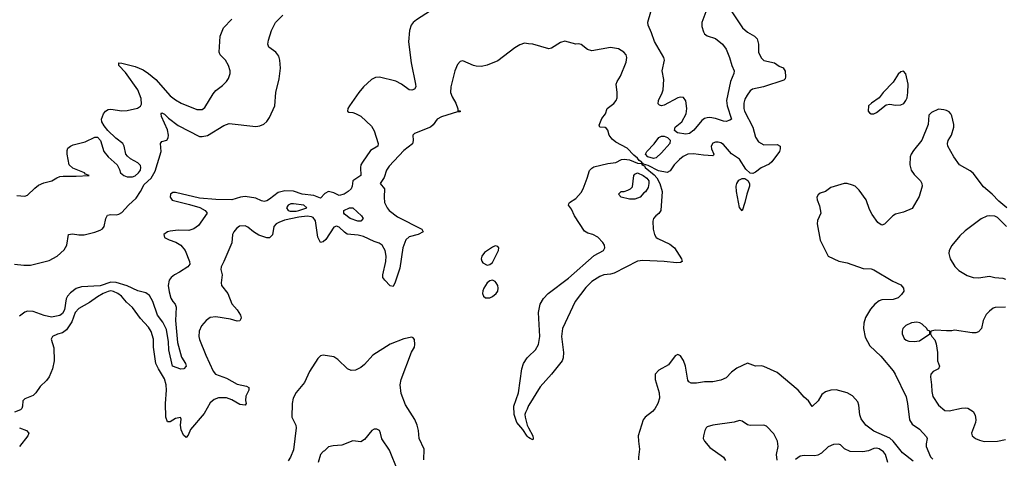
# Model space of a CAD drawing. Header units: inches. Extents: x 1473912 to 1647258, y 640388 to 773423.
# Tile 345 of 420: x 1586211 to 1593541, y 652742 to 656012. Entities that reach past the tile are written whole.
import ezdxf

# ---------------------------------------------------------------- set-up
doc = ezdxf.new("R2010")
doc.units = ezdxf.units.IN
doc.header["$MEASUREMENT"] = 0
doc.layers.add('B5685', color=7, linetype='Continuous')
doc.layers.add('B5695', color=7, linetype='Continuous')

msp = doc.modelspace()

# ---------------------------------------------------------------- linework, layer by layer
at = {"layer": 'B5685', "color": 5}
for points, elevation in [([(1589330, 656118.4), (1589166, 656010), (1589139.6, 655990), (1589124.4, 655970), (1589112.9, 655930), (1589106, 655846), (1589126.3, 655690), (1589158, 655530), (1589159.1, 655510), (1589150, 655494), (1589130, 655487), (1589110, 655489.6), (1589052.2, 655532.2), (1589010, 655553.6), (1588890, 655582.8), (1588859.5, 655580.5), (1588830, 655566.6), (1588770.3, 655510), (1588736.5, 655470), (1588665.7, 655370), (1588654.4, 655350), (1588650.8, 655330), (1588662, 655322), (1588690, 655320.2), (1588710, 655313.4), (1588750, 655293.4), (1588830, 655218.5), (1588850, 655184.4), (1588878.5, 655090), (1588876.5, 655070), (1588822.4, 655037.6), (1588762.8, 654950), (1588751.3, 654930), (1588748, 654910), (1588750.3, 654850), (1588690.4, 654810), (1588686.2, 654770), (1588677.6, 654750), (1588656.2, 654730), (1588627.2, 654710), (1588590, 654700.7), (1588550, 654722.1), (1588510, 654730.5), (1588483, 654717), (1588450, 654682.2), (1588401.5, 654701.5), (1588314.7, 654710), (1588250, 654732.5), (1588184.3, 654735.7), (1588136.3, 654723.7), (1588070, 654674.2), (1588050, 654662), (1588030, 654657.2), (1588010, 654660.4), (1587970, 654680.8), (1587890, 654693.6), (1587854.8, 654690), (1587790, 654669.9), (1587670, 654670.9), (1587550, 654682.3), (1587370, 654724.7), (1587350, 654723.1), (1587333.2, 654710), (1587331, 654690), (1587346.7, 654666.7), (1587475.2, 654635.2), (1587551.4, 654611.4), (1587592, 654590), (1587606, 654570), (1587541.6, 654478.4), (1587507.4, 654452.6), (1587470, 654441.1), (1587390, 654443.6), (1587330, 654434.6), (1587310, 654429.8), (1587284.7, 654410), (1587290, 654386.9), (1587323, 654370), (1587372.9, 654352.9), (1587410.2, 654330), (1587442.3, 654290), (1587475.6, 654210), (1587478.3, 654190), (1587462, 654170), (1587401.7, 654130), (1587362.4, 654110), (1587337.7, 654090), (1587323.9, 654070), (1587317, 654030), (1587322.7, 653982.7), (1587336.7, 653936.7), (1587350, 653910.5), (1587367.3, 653890), (1587374.8, 653870), (1587371.7, 653770), (1587385.6, 653605.6), (1587414.9, 653494.9), (1587444, 653450), (1587450.8, 653430), (1587432, 653410), (1587410, 653406.6), (1587348.7, 653430), (1587320.3, 653550), (1587317.8, 653610), (1587302.6, 653702.6), (1587275.8, 653755.8), (1587235.8, 653810), (1587202.6, 653910), (1587176.1, 653956.1), (1587150, 653976.7), (1587090, 653991.2), (1587010, 654027.2), (1586930, 654051.5), (1586890, 654055.4), (1586810, 654027.2), (1586670, 654020.1), (1586630, 654006.8), (1586590, 653975.7), (1586566.7, 653950), (1586555.9, 653930), (1586543.9, 653850), (1586530, 653821.8), (1586510, 653807.2), (1586446.8, 653793.2), (1586393.9, 653806.1), (1586310, 653835.7), (1586270, 653839), (1586248.2, 653831.8), (1586210, 653802.7)], 660), ([(1586172, 654190), (1586241.2, 654181.2), (1586290, 654182.2), (1586430, 654216.5), (1586489.9, 654250.1), (1586543, 654297), (1586561.1, 654330), (1586575.3, 654410), (1586604.2, 654415.8), (1586650, 654408.5), (1586690, 654408.7), (1586770, 654427.2), (1586810, 654442), (1586827, 654453), (1586839.6, 654470), (1586851.8, 654530), (1586864.9, 654555.1), (1586890, 654560.4), (1586930, 654558), (1586950, 654562), (1586970, 654574), (1587020.5, 654630), (1587078.1, 654681.9), (1587110.2, 654729.8), (1587136.8, 654783.2), (1587189.4, 654830), (1587218.4, 654881.6), (1587264.9, 655030), (1587258.3, 655090), (1587270, 655102.6), (1587305.4, 655114.6), (1587316.2, 655130), (1587317.5, 655150), (1587310.5, 655190.5), (1587265.3, 655290), (1587263.5, 655310), (1587270, 655317.6), (1587290, 655308.5), (1587318.6, 655278.6), (1587390, 655223), (1587550, 655141.5), (1587570, 655139.8), (1587610, 655147.3), (1587730, 655223.9), (1587770, 655237.7), (1587970, 655215.2), (1587999.8, 655220.2), (1588027.5, 655232.5), (1588050, 655253), (1588070, 655281.6), (1588111.4, 655370), (1588118, 655470), (1588142.2, 655570), (1588151.6, 655650), (1588147.4, 655710), (1588139.3, 655739.3), (1588117.4, 655770), (1588066.2, 655806.2), (1588058.1, 655830), (1588061.9, 655858.1), (1588086.6, 655930), (1588116, 655990), (1588170, 656046.2)], 660), ([(1586190, 654701.3), (1586250, 654695.5), (1586270, 654703), (1586323, 654757), (1586350, 654778), (1586390, 654795.6), (1586449.8, 654810.2), (1586486.3, 654833.7), (1586510, 654841.8), (1586534.3, 654845.7), (1586630, 654844.6), (1586728.7, 654850), (1586701, 654861), (1586692.7, 654870), (1586605.9, 654905.9), (1586578.7, 654930), (1586563, 655010), (1586563.5, 655036.5), (1586570, 655053), (1586589.4, 655070), (1586610, 655078), (1586699.3, 655100.7), (1586770, 655134.8), (1586790, 655136), (1586812.4, 655112.4), (1586837.3, 655030), (1586868.6, 654988.6), (1586936, 654930), (1586954.4, 654894.4), (1586961, 654870), (1586986.8, 654850), (1587010, 654841.1), (1587050, 654839.6), (1587070, 654847.9), (1587096.4, 654870), (1587110.8, 654890), (1587113.7, 654910), (1587110, 654924), (1587090, 654943.7), (1587035.1, 654975.1), (1587013.3, 654993.3), (1587002, 655010), (1586989.6, 655070), (1586978.4, 655090), (1586927.6, 655127.6), (1586866.5, 655186.5), (1586839.3, 655219.3), (1586822.9, 655250), (1586820.7, 655270), (1586835.1, 655310), (1586849.8, 655330.2), (1586870, 655341.1), (1586890, 655344), (1586970, 655332.4), (1587010, 655335.2), (1587088, 655352), (1587110, 655367), (1587117.3, 655382.7), (1587114.6, 655425.4), (1587090.8, 655490), (1586997.9, 655617.9), (1586949.8, 655670), (1586949.5, 655690), (1586972, 655688), (1587070, 655662.5), (1587130, 655638), (1587170, 655611.2), (1587224.8, 655564.8), (1587330, 655445.3), (1587370, 655413.6), (1587412.7, 655390), (1587530, 655342), (1587570, 655343.1), (1587590, 655357.1), (1587650, 655458), (1587670, 655483.8), (1587719.4, 655520.6), (1587750, 655550.6), (1587765.9, 655574.1), (1587778.7, 655610), (1587778.9, 655630), (1587766, 655670), (1587743.1, 655710), (1587704, 655750), (1587695, 655770), (1587704.5, 655890), (1587728.8, 655950), (1587790, 656015.3)], 680), ([(1590000, 655832.7), (1589970, 655836.9), (1589935.1, 655824.9), (1589897.3, 655802.7), (1589770, 655704.5), (1589690, 655671.8), (1589650, 655662.9), (1589610, 655666), (1589590, 655669.3), (1589510, 655704), (1589490, 655699), (1589470, 655678), (1589450.4, 655629.6), (1589421.1, 655510), (1589418.3, 655470), (1589430, 655436.3), (1589457, 655390), (1589472.7, 655347.3), (1589472.7, 655332.7), (1589490, 655331.3), (1589490, 655326), (1589470, 655326), (1589351.5, 655288.5), (1589319.1, 655270), (1589290, 655229), (1589270.4, 655209.6), (1589150, 655164.5), (1589138.4, 655150), (1589140.3, 655110), (1589134.2, 655085.8), (1589070, 655036.4), (1588960.3, 654919.7), (1588942.8, 654890), (1588923.5, 654836.5), (1588894.9, 654790), (1588927.6, 654750), (1588923.6, 654690), (1588927.9, 654650), (1588945.5, 654610), (1588960.3, 654590), (1589023.1, 654543.1), (1589204.9, 654450), (1589214.4, 654430), (1589176.3, 654410), (1589110, 654392.2), (1589086, 654370), (1589062.9, 654310), (1589040.6, 654159.4), (1589005.9, 654054.1), (1588990, 654022.4), (1588970, 654027), (1588928.4, 654070), (1588915, 654090), (1588913.2, 654110), (1588936.2, 654210), (1588939.4, 654250), (1588930.7, 654290.7), (1588910, 654331.4), (1588887.1, 654347.1), (1588850, 654357.1), (1588770, 654395.4), (1588730, 654405.8), (1588650, 654412.5), (1588627.7, 654427.7), (1588590, 654465.3), (1588570, 654472.4), (1588550, 654464.4), (1588490, 654373.3), (1588470, 654355.3), (1588450, 654351.2), (1588430, 654389.5), (1588412.5, 654512.5), (1588396, 654536), (1588382.4, 654542.4), (1588350, 654546.2), (1588290, 654540.1), (1588183.3, 654516.7), (1588139.4, 654500.6), (1588120.8, 654490), (1588102.9, 654470), (1588091.9, 654408.1), (1588070, 654386.3), (1588050, 654386.2), (1587990, 654406.5), (1587951.1, 654430), (1587910, 654466.3), (1587890, 654475.8), (1587848.2, 654471.8), (1587824.8, 654455.2), (1587804.2, 654430), (1587795.3, 654410), (1587790.4, 654349.6), (1587731.5, 654210), (1587710.3, 654170), (1587708, 654150), (1587717.3, 654110), (1587710.3, 654050), (1587712.2, 654030), (1587760.8, 653970), (1587790, 653894), (1587828.8, 653850), (1587855.3, 653810), (1587860.4, 653790), (1587858, 653782), (1587850, 653767.6), (1587830, 653765.7), (1587779, 653779), (1587670, 653796.2), (1587629.4, 653790.6), (1587599.3, 653770), (1587563.1, 653730), (1587547.4, 653690), (1587545.5, 653650), (1587550, 653627.3), (1587596.9, 653510), (1587650, 653392.7), (1587668.8, 653370), (1587750, 653339.1), (1587830, 653295.8), (1587899.3, 653279.3), (1587917, 653270), (1587916.2, 653250), (1587895.4, 653204.6), (1587892.8, 653172.8), (1587896.5, 653150), (1587890, 653137.6), (1587850, 653143), (1587790, 653178.1), (1587750, 653193.5), (1587690, 653192.2), (1587659, 653181), (1587630, 653156.4), (1587583.2, 653076.8), (1587482.7, 652957.3), (1587464.2, 652915.8), (1587450, 652897.6), (1587430, 652915.1), (1587414, 652954), (1587409, 652990), (1587413.3, 653033.3), (1587406.8, 653046.8), (1587370, 653039), (1587330, 653015.3), (1587310, 653013.7), (1587299.4, 653050), (1587296.1, 653150), (1587303.4, 653250), (1587301.9, 653290), (1587290, 653333.5), (1587243.2, 653410), (1587224.9, 653450), (1587206.7, 653570), (1587207.3, 653630), (1587190, 653687.3), (1587170, 653719.7), (1587110, 653785.1), (1587050, 653865.3), (1587005.5, 653905.5), (1586967.5, 653950), (1586941.5, 653970), (1586910, 653985.4), (1586890, 653989.4), (1586870, 653986.7), (1586831.3, 653970), (1586790, 653947), (1586730, 653904.1), (1586650, 653859.7), (1586623.8, 653830), (1586599.8, 653760.2), (1586559.7, 653700.3), (1586530, 653677.2), (1586492.7, 653667.3), (1586454.8, 653650), (1586446, 653630), (1586465.3, 653565.3), (1586466.7, 653470), (1586456, 653410), (1586430.3, 653350), (1586410, 653322), (1586363.2, 653276.8), (1586330, 653229.4), (1586310.6, 653210), (1586250, 653184.5), (1586233.4, 653170), (1586232, 653130), (1586226.6, 653113.4), (1586215.8, 653104.2), (1586172.7, 653087.3)], 680), ([(1589219.6, 652730), (1589222.4, 652810), (1589184.2, 652890), (1589179.2, 652950), (1589170, 652989.2), (1589152.1, 653032.1), (1589082, 653142), (1589050, 653225.2), (1589043.8, 653290), (1589049.8, 653330.2), (1589126.9, 653533.1), (1589149.3, 653570), (1589153.2, 653590), (1589148.9, 653628.9), (1589139.3, 653639.3), (1589130, 653644), (1589070, 653632.6), (1588970, 653592.6), (1588838.9, 653510), (1588778.7, 653441.3), (1588750, 653418.8), (1588710, 653398.8), (1588677.8, 653397.8), (1588651.5, 653410), (1588579.2, 653479.2), (1588550, 653497.4), (1588470, 653512), (1588450, 653506), (1588430, 653486), (1588367.8, 653390), (1588331.9, 653308.1), (1588268.4, 653231.6), (1588247.8, 653190), (1588239, 653150), (1588236.5, 653050), (1588267.2, 652990), (1588270.3, 652970), (1588250, 652805.2), (1588227.5, 652750), (1588210, 652724.5)], 720), ([(1590000, 652898.1), (1589990, 652907.3), (1589957.8, 652957.8), (1589912.3, 653010), (1589892.4, 653067.6), (1589890.7, 653130), (1589924.7, 653230), (1589948.4, 653410), (1589962.2, 653450), (1589989.8, 653490), (1590000, 653500.2)], 680), ([(1590000, 653136.7), (1589990, 653108), (1589975.3, 653084.7), (1589970.8, 653069.2), (1589973, 653050), (1589989.2, 652989.2), (1590000, 652968.7)], 680), ([(1586209.3, 652969.3), (1586260.7, 652950), (1586278, 652930), (1586272.2, 652910), (1586209.3, 652830.7)], 680), ([(1589025.7, 652650), (1588963.3, 652803.3), (1588907.6, 652887.6), (1588898, 652930), (1588888.7, 652950), (1588870, 652959.3), (1588850, 652959.3), (1588831.3, 652950), (1588778.8, 652881.2), (1588750, 652866), (1588690, 652872.3), (1588610, 652839.6), (1588544.5, 652835.5), (1588510, 652828), (1588481, 652799), (1588470, 652794), (1588451, 652770), (1588433, 652710)], 740)]:
    msp.add_lwpolyline(points, dxfattribs=dict(at, elevation=elevation))
for points, elevation in [([(1588250, 654640.3), (1588230, 654639.8), (1588210.4, 654630), (1588197.4, 654610), (1588210.2, 654590.2), (1588225.4, 654585.4), (1588270, 654584.1), (1588290, 654588.2), (1588349.3, 654610), (1588325.2, 654630)], 680), ([(1588750, 654509.7), (1588729, 654510), (1588670, 654529.9), (1588630, 654562), (1588624.1, 654570), (1588623, 654590), (1588665.1, 654610), (1588690.3, 654610), (1588754.8, 654550), (1588766.8, 654530)], 660), ([(1589750, 654325.2), (1589730, 654317), (1589670, 654277), (1589650.7, 654250), (1589645.5, 654230), (1589650.6, 654210.6), (1589659.8, 654199.8), (1589690, 654181), (1589710, 654186), (1589730, 654201), (1589776, 654290), (1589779, 654310), (1589770, 654322)], 720), ([(1589730, 654069.4), (1589710, 654066), (1589690.4, 654049.6), (1589666.4, 654010), (1589658, 653990), (1589656.3, 653970), (1589662.8, 653950), (1589679.1, 653939.1), (1589710, 653939.3), (1589730, 653948.2), (1589757.6, 653970), (1589770.7, 653989.3), (1589773.3, 654010), (1589770.8, 654030.8), (1589758.4, 654050), (1589750, 654059.5)], 720)]:
    msp.add_lwpolyline(points, close=True, dxfattribs=dict(at, elevation=elevation))
at = {"layer": 'B5695', "color": 5}
for points, elevation in [([(1591334.5, 656110), (1591290.2, 655990), (1591290, 655961), (1591302.3, 655922.3), (1591310, 655906), (1591330, 655890.3), (1591390, 655872.6), (1591443.1, 655830), (1591471.1, 655791.1), (1591494.6, 655730), (1591511.7, 655670), (1591528.9, 655630), (1591527.6, 655610), (1591501.8, 655550), (1591472.9, 655410), (1591477.9, 655370), (1591509.1, 655270.9), (1591498.1, 655261.9), (1591470, 655253.9), (1591450, 655255.6), (1591390, 655274.5), (1591350, 655281.9), (1591330, 655280.6), (1591310, 655274.1), (1591290, 655259.3), (1591230, 655188.9), (1591196.8, 655163.2), (1591170, 655159.3), (1591108.3, 655168.3), (1591085.7, 655185.7), (1591090.6, 655210), (1591141.3, 655250), (1591172.2, 655310), (1591178, 655350), (1591170, 655406), (1591152, 655432), (1591130, 655435.3), (1591110, 655429.8), (1591010, 655375.1), (1590988, 655370), (1590974.2, 655374.2), (1590964.9, 655384.9), (1590966, 655410), (1590994.6, 655465.4), (1591000.3, 655490), (1591006.9, 655566.9), (1590994.5, 655630), (1591011.2, 655710), (1591006.3, 655730), (1590936.3, 655850), (1590914.2, 655914.2), (1590888.6, 655970), (1590887.1, 655992.9), (1590908.8, 656071.2)], 660), ([(1591511.6, 656070), (1591593.1, 655950), (1591630, 655918.3), (1591680.3, 655890), (1591700.3, 655870), (1591712.1, 655830), (1591710.2, 655770), (1591730, 655727.6), (1591750, 655708.4), (1591830.1, 655690.1), (1591865.2, 655665.2), (1591893.8, 655653.8), (1591910, 655627.7), (1591913.3, 655586.7), (1591909.5, 655570.5), (1591898.6, 655561.4), (1591749, 655511), (1591666.6, 655493.4), (1591650, 655480.4), (1591626.5, 655450), (1591610, 655418.4), (1591602.3, 655390), (1591601.6, 655350), (1591606, 655330), (1591668.4, 655210), (1591690, 655136.3), (1591710, 655101.3), (1591750, 655079), (1591850, 655080.3), (1591872.4, 655070), (1591873.4, 655050), (1591866.3, 655030), (1591810, 654953.3), (1591790, 654935.8), (1591731.8, 654908.2), (1591690, 654874.1), (1591670, 654865.8), (1591648.9, 654868.9), (1591617.7, 654897.7), (1591570, 654971.8), (1591510.7, 655010.7), (1591450, 655080.4), (1591430, 655094.5), (1591410, 655099.7), (1591390, 655099.1), (1591370, 655091.3), (1591358.3, 655070), (1591360.2, 655050), (1591377.6, 655010), (1591377, 655003), (1591370, 654998), (1591301.3, 655001.3), (1591228, 655012), (1591185.5, 655010), (1591150, 654992.4), (1591121.8, 654970), (1591083.2, 654930), (1591054.7, 654885.3), (1591030, 654872.4), (1590965.4, 654885.4), (1590890, 654926), (1590855.2, 654935.2), (1590850, 654941), (1590840, 654940)], 680), ([(1590840, 654940), (1590842, 654950), (1590822.3, 654962.3), (1590810, 654979.9), (1590782.1, 655002.1), (1590733.3, 655053.3), (1590650, 655098.4), (1590621.3, 655121.3), (1590600.3, 655150), (1590588.6, 655188.6), (1590580.1, 655200.1), (1590570, 655207.6), (1590529.6, 655209.6), (1590525.6, 655225.6), (1590544.1, 655275.9), (1590572.7, 655310), (1590585.2, 655350), (1590633.8, 655386.2), (1590651.6, 655410), (1590658.7, 655430), (1590659.7, 655470), (1590651, 655530), (1590657.7, 655550), (1590682.6, 655590), (1590726.1, 655693.9), (1590729.7, 655730), (1590724.7, 655750), (1590709.6, 655770), (1590670, 655793.7), (1590610, 655803.5), (1590470, 655780.8), (1590438.4, 655790), (1590390, 655827.6), (1590370, 655831.8), (1590350, 655829.7), (1590270, 655852.4), (1590238.2, 655841.8), (1590170, 655798.9), (1590150, 655795.1), (1590030, 655828.4), (1590000, 655832.7)], 680), ([(1593559.3, 654610), (1593500.1, 654660.1), (1593450, 654712.2), (1593385.7, 654765.7), (1593310, 654866.6), (1593286.2, 654886.2), (1593207.3, 654930), (1593165.1, 654990), (1593121.2, 655070), (1593119, 655090), (1593124, 655110), (1593149.2, 655150), (1593166, 655210), (1593166, 655230), (1593150, 655295.3), (1593143.7, 655310), (1593130, 655323.7), (1593110, 655334.5), (1593090, 655340.9), (1593050, 655343.7), (1593000.3, 655319.7), (1592979.8, 655300.2), (1592973.4, 655230), (1592926.6, 655113.4), (1592864.2, 655035.8), (1592846.7, 655010), (1592839.5, 654990), (1592838, 654930), (1592848.7, 654890), (1592870, 654858), (1592917.3, 654810), (1592927.3, 654790), (1592930.7, 654770), (1592906.6, 654693.4), (1592854.9, 654605.1), (1592790, 654577), (1592730, 654562), (1592710, 654549.5), (1592650, 654487.3), (1592630, 654480.9), (1592623.3, 654483.3), (1592599.7, 654499.7), (1592558.4, 654558.4), (1592537.4, 654597.4), (1592512.4, 654670), (1592461.6, 654741.6), (1592430, 654769.6), (1592410, 654778.7), (1592371.1, 654791.1), (1592350, 654791.2), (1592250, 654759.7), (1592210, 654731.6), (1592170, 654718.4), (1592154.2, 654705.8), (1592144.9, 654690), (1592147.7, 654670), (1592165.4, 654625.4), (1592176, 654570), (1592150, 654516), (1592148.7, 654490), (1592169.2, 654369.2), (1592230.7, 654250), (1592310, 654212), (1592370, 654198.9), (1592490, 654157.6), (1592550, 654154.9), (1592570, 654147.2), (1592710, 654063.7), (1592770, 654036.3), (1592790.7, 654010), (1592792.3, 653987.7), (1592776.7, 653963.3), (1592750, 653939.5), (1592713.5, 653926.5), (1592630, 653922.6), (1592610, 653915.8), (1592577, 653890), (1592545.3, 653854.7), (1592507.7, 653792.3), (1592495.2, 653750), (1592492.8, 653710), (1592506, 653646), (1592540.4, 653580.4), (1592623.1, 653503.1), (1592713.9, 653393.9), (1592729.1, 653370), (1592810, 653199.3), (1592821.6, 653150), (1592834.9, 653030), (1592856.3, 652996.3), (1592910, 652958.8), (1592961.4, 652901.4), (1592967.4, 652890), (1592958.2, 652850), (1592959.7, 652830), (1592992.2, 652752.2), (1593010, 652734.9)], 720), ([(1590000, 653500.2), (1590049.9, 653550.1), (1590073.7, 653590), (1590083.1, 653650), (1590072.1, 653830), (1590085, 653890), (1590110, 653933.7), (1590144.1, 653970), (1590295.8, 654084.2), (1590486.5, 654253.5), (1590557, 654290), (1590567.8, 654310), (1590564.4, 654330), (1590553.3, 654350), (1590514, 654390), (1590477.4, 654410), (1590439.8, 654419.8), (1590415.1, 654435.1), (1590341.7, 654550), (1590319.8, 654599.8), (1590297.2, 654630), (1590300.3, 654639.7), (1590304.7, 654650), (1590350, 654678.3), (1590390, 654724.7), (1590404.6, 654750), (1590436.4, 654830), (1590453.1, 654886.9), (1590470, 654906), (1590485, 654915), (1590590, 654939.7), (1590650, 654947.8), (1590691.1, 654968.9), (1590710, 654973.2), (1590750, 654966.4), (1590810, 654943), (1590840, 654940)], 680), ([(1590840, 654940), (1590841.6, 654930), (1590862.7, 654922.7), (1590867.5, 654910), (1590935, 654855), (1590953.2, 654833.2), (1590975.7, 654790), (1590993.8, 654730), (1590984.4, 654590), (1590970, 654566.6), (1590947.3, 654550), (1590930.6, 654530), (1590924.9, 654510), (1590927, 654450), (1590937.4, 654410), (1590949.3, 654389.3), (1590961, 654381), (1591050, 654337.6), (1591085.5, 654310), (1591137, 654230), (1591141.6, 654210), (1591130, 654202), (1591100.7, 654199.3), (1591010, 654208.8), (1590850, 654216.3), (1590810, 654210.5), (1590637.4, 654122.6), (1590610, 654114.8), (1590560.7, 654110), (1590530, 654097.5), (1590470, 654061.2), (1590425.8, 654014.2), (1590346, 653910), (1590253.1, 653710), (1590243.8, 653650), (1590260.3, 653530), (1590257.6, 653490), (1590250.4, 653470), (1590171.1, 653370), (1590085.4, 653274.6), (1590000.9, 653139.1), (1590000, 653136.7)], 680), ([(1593556.8, 654470), (1593490, 654536.4), (1593470, 654546), (1593430, 654549.7), (1593410, 654546.6), (1593370, 654527.8), (1593250, 654437.4), (1593210, 654401.3), (1593151.1, 654328.9), (1593130.3, 654290), (1593128.1, 654268.1), (1593137.3, 654230), (1593172.4, 654172.4), (1593202.5, 654142.5), (1593265.6, 654105.6), (1593310, 654090.2), (1593350, 654088.1), (1593430, 654101.1), (1593470, 654090.4), (1593530, 654084.9), (1593550, 654077.6)], 740), ([(1593550, 653867.6), (1593473.4, 653866.6), (1593459.1, 653860.9), (1593430, 653839.3), (1593406.7, 653813.3), (1593383.8, 653770), (1593370.6, 653710), (1593350, 653686), (1593330, 653677), (1593303, 653677), (1593170, 653697), (1593150, 653692.3), (1593110, 653692.3), (1593030, 653697.2), (1592994, 653690), (1592992, 653670), (1593002, 653650), (1593024.9, 653624.9), (1593034.6, 653594.6), (1593044.9, 653530), (1593043.1, 653470), (1593059.3, 653430), (1593050.5, 653410), (1593010.3, 653389.7), (1592994, 653370), (1592991.8, 653350), (1593000.3, 653290), (1593001.1, 653241.1), (1593010, 653204), (1593050, 653138), (1593098.9, 653098.9), (1593130, 653097), (1593222.9, 653117.1), (1593250, 653118.9), (1593270, 653114.9), (1593308.2, 653090), (1593324.4, 653064.4), (1593330.3, 653030), (1593327.2, 653010), (1593297.1, 652930), (1593302, 652910), (1593327.3, 652890), (1593356.3, 652876.3), (1593390, 652867.9), (1593490, 652870.2), (1593550, 652882.3)], 740), ([(1592861.5, 652721.5), (1592783, 652783), (1592714.7, 652870), (1592690, 652891.2), (1592570, 652944.9), (1592510.8, 652990), (1592476.4, 653036.4), (1592466.7, 653066.7), (1592459.1, 653139.1), (1592450, 653163.1), (1592410, 653207.3), (1592370, 653229.8), (1592290, 653253.1), (1592250, 653250.9), (1592210, 653238.7), (1592181.7, 653218.3), (1592155.5, 653170), (1592110, 653129.2), (1592083.7, 653170), (1592050, 653198), (1592006, 653250), (1591850, 653382.4), (1591750, 653427.6), (1591730, 653431.5), (1591690, 653429.6), (1591630, 653451.8), (1591550, 653415.1), (1591510, 653383.6), (1591470, 653343), (1591430, 653324), (1591370, 653311.1), (1591310, 653312.6), (1591250, 653302), (1591210, 653302.9), (1591191.8, 653311.8), (1591185.1, 653325.1), (1591168.2, 653428.2), (1591152.5, 653472.5), (1591130, 653505.2), (1591110, 653516), (1591090, 653506), (1591039.9, 653440.1), (1590970, 653398.7), (1590941.6, 653370), (1590942.4, 653330), (1590971.7, 653230), (1590974.9, 653190), (1590962.3, 653150), (1590938.9, 653110), (1590921.3, 653090), (1590868.5, 653050), (1590852.4, 653030), (1590816.4, 652910), (1590817, 652870), (1590825.7, 652810), (1590816.5, 652750), (1590818, 652730)], 720), ([(1591850, 652728.7), (1591844.7, 652770), (1591857.2, 652830), (1591852, 652870), (1591824.4, 652924.4), (1591770, 652982), (1591750, 652989), (1591650, 652986), (1591630, 652992), (1591590, 653019.5), (1591570, 653024.5), (1591530, 653011.8), (1591370.5, 652989.5), (1591330, 652976), (1591321, 652970), (1591311, 652950), (1591300.7, 652910), (1591299.1, 652890), (1591308, 652870), (1591350, 652821.6), (1591450.2, 652750.2), (1591465.1, 652725.1)], 740), ([(1590000, 652968.7), (1590030.8, 652910), (1590034.7, 652890), (1590030, 652880.7), (1590010, 652888.9), (1590000, 652898.1)], 680), ([(1592673.8, 652710), (1592656.5, 652770), (1592641.6, 652790), (1592610, 652812.7), (1592590, 652817), (1592570, 652814.6), (1592530, 652798), (1592488.9, 652791.1), (1592392.7, 652792.7), (1592352, 652812), (1592321.5, 652841.5), (1592306.8, 652846.8), (1592270, 652845.6), (1592230, 652827), (1592179.7, 652780.3), (1592153.7, 652766.3), (1592130, 652760.9), (1592050, 652762), (1592022, 652758), (1591986.3, 652733.7)], 740)]:
    msp.add_lwpolyline(points, dxfattribs=dict(at, elevation=elevation))
for points, elevation in [([(1592790, 655628.7), (1592770, 655624), (1592750, 655605.2), (1592713.8, 655546.2), (1592638.8, 655470), (1592610, 655428.7), (1592551.3, 655390), (1592531, 655370), (1592527.3, 655330), (1592538, 655318), (1592550, 655311), (1592570, 655311), (1592590, 655321), (1592662, 655378), (1592690, 655382.8), (1592730, 655374), (1592770, 655377.3), (1592791.9, 655388.1), (1592809.2, 655410), (1592817.2, 655430), (1592823.7, 655470), (1592824.5, 655530), (1592809.2, 655609.2)], 720), ([(1590930, 654976), (1590888.3, 654990), (1590870.7, 655010), (1590879.8, 655030), (1590934.7, 655085.3), (1590970, 655134.7), (1590990, 655144), (1591010, 655143), (1591034.5, 655134.5), (1591054.4, 655114.4), (1591052, 655090), (1590990, 655019), (1590950, 654983.2)], 660), ([(1590790, 654675.1), (1590750, 654675.1), (1590689.2, 654690), (1590669, 654710), (1590688, 654730), (1590710, 654730.7), (1590739.5, 654740.5), (1590758, 654750), (1590774, 654766), (1590782.9, 654850), (1590790, 654860.7), (1590809.2, 654870.8), (1590852.1, 654850), (1590879.1, 654830), (1590894.8, 654810), (1590895.9, 654790), (1590890, 654761.6), (1590870, 654729.7), (1590858, 654722), (1590830, 654688.6)], 660), ([(1591590, 654587), (1591570, 654612.3), (1591547.4, 654730), (1591545.8, 654770), (1591549, 654791), (1591564.9, 654815.1), (1591590, 654827), (1591610, 654828.8), (1591632.7, 654812.7), (1591644.8, 654790), (1591644.3, 654770), (1591623.1, 654710), (1591610, 654649.4)], 680), ([(1592890, 653756.4), (1592850, 653750.9), (1592807.8, 653732.2), (1592786.4, 653710), (1592780.4, 653690), (1592781.3, 653670), (1592796.2, 653636.2), (1592810, 653622.4), (1592830, 653614.4), (1592870, 653612), (1592910, 653618.4), (1592986, 653670), (1592986, 653690), (1592970, 653698), (1592964, 653710), (1592930, 653742), (1592912.1, 653752.1)], 740)]:
    msp.add_lwpolyline(points, close=True, dxfattribs=dict(at, elevation=elevation))

doc.saveas('drawing.dxf')
